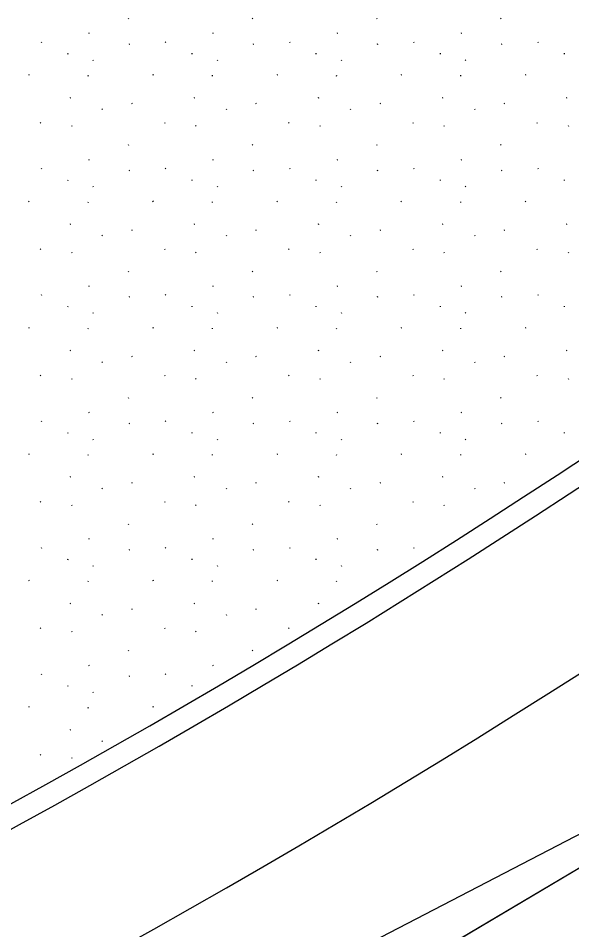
# Model space of a CAD drawing. Extents: x 419396 to 421519, y 4453567 to 4456767.
# Drawn here: x 420744.3 to 420781.5, y 4454912.4 to 4454973.7 of the extents above; entities that cross this region are included whole.
import ezdxf

# ---------------------------------------------------------------- set-up
doc = ezdxf.new("R2010")
doc.units = 0
for name, color, linetype in [('0_KADASTRO', 7, 'Continuous'), ('Level 22', 7, 'Continuous'), ('Level 41', 7, 'Continuous'), ('Level 62', 7, 'Continuous')]:
    doc.layers.add(name, color=color, linetype=linetype)

msp = doc.modelspace()

# ---------------------------------------------------------------- linework, layer by layer
at = {"layer": '0_KADASTRO'}
msp.add_lwpolyline([(420635.208, 4454857.612), (420730.894, 4454888.765), (420737.737, 4454891.311), (420742.173, 4454893.319), (420744.347, 4454894.413), (420746.491, 4454895.568), (420748.602, 4454896.781), (420787.366, 4454919.774), (420788.903, 4454920.374), (420790.55, 4454920.45), (420792.136, 4454919.994), (420793.492, 4454919.055), (420794.475, 4454917.73), (420794.983, 4454916.161), (420794.961, 4454914.511), (420794.411, 4454912.956), (420790.029, 4454915.364), (420787.621, 4454910.982), (420792.003, 4454908.574), (420755.345, 4454841.869), (420759.828, 4454824.618)], dxfattribs=at)
at = {"layer": 'Level 22'}
msp.add_line((420759.876, 4454907.377), (420784.126, 4454919.951), dxfattribs=at)
at = {"layer": 'Level 41'}
for p, q in [((420751.725, 4454973.65), (420751.753, 4454973.607)), ((420760.057, 4454973.65), (420760.085, 4454973.607)), ((420768.389, 4454973.65), (420768.417, 4454973.607)), ((420776.721, 4454973.65), (420776.749, 4454973.607)), ((420749.103, 4454972.637), (420749.057, 4454972.614)), ((420757.436, 4454972.637), (420757.389, 4454972.614)), ((420765.768, 4454972.637), (420765.721, 4454972.614)), ((420774.1, 4454972.637), (420774.053, 4454972.614)), ((420745.883, 4454972.071), (420745.911, 4454972.027)), ((420751.806, 4454971.908), (420751.76, 4454971.885)), ((420754.215, 4454972.071), (420754.243, 4454972.027)), ((420760.139, 4454971.908), (420760.092, 4454971.885)), ((420762.547, 4454972.071), (420762.575, 4454972.027)), ((420768.471, 4454971.908), (420768.424, 4454971.885)), ((420770.879, 4454972.071), (420770.907, 4454972.027)), ((420776.803, 4454971.908), (420776.756, 4454971.885)), ((420779.212, 4454972.071), (420779.24, 4454972.027)), ((420747.682, 4454971.242), (420747.69, 4454971.293)), ((420756.015, 4454971.242), (420756.022, 4454971.293)), ((420764.347, 4454971.242), (420764.354, 4454971.293)), ((420772.679, 4454971.242), (420772.686, 4454971.293)), ((420781.011, 4454971.242), (420781.019, 4454971.293)), ((420749.356, 4454970.856), (420749.384, 4454970.813)), ((420757.688, 4454970.856), (420757.716, 4454970.813)), ((420766.02, 4454970.856), (420766.048, 4454970.813)), ((420774.352, 4454970.856), (420774.38, 4454970.813)), ((420745.084, 4454969.843), (420745.037, 4454969.82)), ((420749.049, 4454969.769), (420749.057, 4454969.82)), ((420753.416, 4454969.843), (420753.369, 4454969.82)), ((420757.381, 4454969.769), (420757.389, 4454969.82)), ((420761.748, 4454969.843), (420761.701, 4454969.82)), ((420765.713, 4454969.769), (420765.721, 4454969.82)), ((420770.08, 4454969.843), (420770.034, 4454969.82)), ((420774.046, 4454969.769), (420774.053, 4454969.82)), ((420778.413, 4454969.843), (420778.366, 4454969.82)), ((420747.847, 4454968.309), (420747.801, 4454968.286)), ((420751.989, 4454967.914), (420751.942, 4454967.891)), ((420756.18, 4454968.309), (420756.133, 4454968.286)), ((420760.321, 4454967.914), (420760.274, 4454967.891)), ((420764.512, 4454968.309), (420764.465, 4454968.286)), ((420768.653, 4454967.914), (420768.606, 4454967.891)), ((420772.844, 4454968.309), (420772.797, 4454968.286)), ((420776.985, 4454967.914), (420776.938, 4454967.891)), ((420781.176, 4454968.309), (420781.129, 4454968.286)), ((420749.963, 4454967.561), (420749.991, 4454967.517)), ((420758.295, 4454967.561), (420758.323, 4454967.517)), ((420766.627, 4454967.561), (420766.656, 4454967.517)), ((420774.96, 4454967.561), (420774.988, 4454967.517)), ((420745.828, 4454966.657), (420745.856, 4454966.614)), ((420754.161, 4454966.657), (420754.189, 4454966.614)), ((420762.493, 4454966.657), (420762.521, 4454966.614)), ((420770.825, 4454966.657), (420770.853, 4454966.614)), ((420779.157, 4454966.657), (420779.185, 4454966.614)), ((420747.917, 4454966.437), (420747.946, 4454966.393)), ((420756.25, 4454966.437), (420756.278, 4454966.393)), ((420764.582, 4454966.437), (420764.61, 4454966.393)), ((420772.914, 4454966.437), (420772.942, 4454966.393)), ((420781.246, 4454966.437), (420781.274, 4454966.393)), ((420751.725, 4454965.161), (420751.753, 4454965.118)), ((420760.057, 4454965.161), (420760.085, 4454965.118)), ((420768.389, 4454965.161), (420768.417, 4454965.118)), ((420776.721, 4454965.161), (420776.749, 4454965.118)), ((420745.883, 4454963.582), (420745.911, 4454963.539)), ((420749.103, 4454964.148), (420749.057, 4454964.125)), ((420754.215, 4454963.582), (420754.243, 4454963.539)), ((420757.436, 4454964.148), (420757.389, 4454964.125)), ((420762.547, 4454963.582), (420762.575, 4454963.539)), ((420765.768, 4454964.148), (420765.721, 4454964.125)), ((420770.879, 4454963.582), (420770.907, 4454963.539)), ((420774.1, 4454964.148), (420774.053, 4454964.125)), ((420779.212, 4454963.582), (420779.24, 4454963.539)), ((420751.806, 4454963.419), (420751.76, 4454963.396)), ((420760.139, 4454963.419), (420760.092, 4454963.396)), ((420768.471, 4454963.419), (420768.424, 4454963.396)), ((420776.803, 4454963.419), (420776.756, 4454963.396)), ((420747.682, 4454962.753), (420747.69, 4454962.804)), ((420749.356, 4454962.367), (420749.384, 4454962.324)), ((420756.015, 4454962.753), (420756.022, 4454962.804)), ((420757.688, 4454962.367), (420757.716, 4454962.324)), ((420764.347, 4454962.753), (420764.354, 4454962.804)), ((420766.02, 4454962.367), (420766.048, 4454962.324)), ((420772.679, 4454962.753), (420772.686, 4454962.804)), ((420774.352, 4454962.367), (420774.38, 4454962.324)), ((420781.011, 4454962.753), (420781.019, 4454962.804)), ((420745.084, 4454961.354), (420745.037, 4454961.331)), ((420749.049, 4454961.28), (420749.057, 4454961.331)), ((420753.416, 4454961.354), (420753.369, 4454961.331)), ((420757.381, 4454961.28), (420757.389, 4454961.331)), ((420761.748, 4454961.354), (420761.701, 4454961.331)), ((420765.713, 4454961.28), (420765.721, 4454961.331)), ((420770.08, 4454961.354), (420770.034, 4454961.331)), ((420774.046, 4454961.28), (420774.053, 4454961.331)), ((420778.413, 4454961.354), (420778.366, 4454961.331)), ((420747.847, 4454959.82), (420747.801, 4454959.797)), ((420751.989, 4454959.425), (420751.942, 4454959.402)), ((420756.18, 4454959.82), (420756.133, 4454959.797)), ((420760.321, 4454959.425), (420760.274, 4454959.402)), ((420764.512, 4454959.82), (420764.465, 4454959.797)), ((420768.653, 4454959.425), (420768.606, 4454959.402)), ((420772.844, 4454959.82), (420772.797, 4454959.797)), ((420776.985, 4454959.425), (420776.938, 4454959.402)), ((420781.176, 4454959.82), (420781.129, 4454959.797)), ((420749.963, 4454959.072), (420749.991, 4454959.028)), ((420758.295, 4454959.072), (420758.323, 4454959.028)), ((420766.627, 4454959.072), (420766.656, 4454959.028)), ((420774.96, 4454959.072), (420774.988, 4454959.028)), ((420745.828, 4454958.169), (420745.856, 4454958.125)), ((420754.161, 4454958.169), (420754.189, 4454958.125)), ((420762.493, 4454958.169), (420762.521, 4454958.125)), ((420770.825, 4454958.169), (420770.853, 4454958.125)), ((420779.157, 4454958.169), (420779.185, 4454958.125)), ((420747.917, 4454957.948), (420747.946, 4454957.904)), ((420756.25, 4454957.948), (420756.278, 4454957.904)), ((420764.582, 4454957.948), (420764.61, 4454957.904)), ((420772.914, 4454957.948), (420772.942, 4454957.904)), ((420781.246, 4454957.948), (420781.274, 4454957.904)), ((420751.725, 4454956.673), (420751.753, 4454956.629)), ((420760.057, 4454956.673), (420760.085, 4454956.629)), ((420768.389, 4454956.673), (420768.417, 4454956.629)), ((420776.721, 4454956.673), (420776.749, 4454956.629)), ((420749.103, 4454955.659), (420749.057, 4454955.636)), ((420757.436, 4454955.659), (420757.389, 4454955.636)), ((420765.768, 4454955.659), (420765.721, 4454955.636)), ((420774.1, 4454955.659), (420774.053, 4454955.636)), ((420745.883, 4454955.093), (420745.911, 4454955.05)), ((420754.215, 4454955.093), (420754.243, 4454955.05)), ((420762.547, 4454955.093), (420762.575, 4454955.05)), ((420770.879, 4454955.093), (420770.907, 4454955.05)), ((420779.212, 4454955.093), (420779.24, 4454955.05)), ((420751.806, 4454954.93), (420751.76, 4454954.907)), ((420760.139, 4454954.93), (420760.092, 4454954.907)), ((420768.471, 4454954.93), (420768.424, 4454954.907)), ((420776.803, 4454954.93), (420776.756, 4454954.907)), ((420747.682, 4454954.264), (420747.69, 4454954.316)), ((420749.356, 4454953.879), (420749.384, 4454953.835)), ((420756.015, 4454954.264), (420756.022, 4454954.316)), ((420757.688, 4454953.879), (420757.716, 4454953.835)), ((420764.347, 4454954.264), (420764.354, 4454954.316)), ((420766.02, 4454953.879), (420766.048, 4454953.835)), ((420772.679, 4454954.264), (420772.686, 4454954.316)), ((420774.352, 4454953.879), (420774.38, 4454953.835)), ((420781.011, 4454954.264), (420781.019, 4454954.316)), ((420745.084, 4454952.865), (420745.037, 4454952.842)), ((420749.049, 4454952.791), (420749.057, 4454952.842)), ((420753.416, 4454952.865), (420753.369, 4454952.842)), ((420757.381, 4454952.791), (420757.389, 4454952.842)), ((420761.748, 4454952.865), (420761.701, 4454952.842)), ((420765.713, 4454952.791), (420765.721, 4454952.842)), ((420770.08, 4454952.865), (420770.034, 4454952.842)), ((420774.046, 4454952.791), (420774.053, 4454952.842)), ((420778.413, 4454952.865), (420778.366, 4454952.842)), ((420747.847, 4454951.331), (420747.801, 4454951.308)), ((420756.18, 4454951.331), (420756.133, 4454951.308)), ((420764.512, 4454951.331), (420764.465, 4454951.308)), ((420772.844, 4454951.331), (420772.797, 4454951.308)), ((420781.176, 4454951.331), (420781.129, 4454951.308)), ((420751.989, 4454950.936), (420751.942, 4454950.913)), ((420760.321, 4454950.936), (420760.274, 4454950.913)), ((420768.653, 4454950.936), (420768.606, 4454950.913)), ((420776.985, 4454950.936), (420776.938, 4454950.913)), ((420749.963, 4454950.583), (420749.991, 4454950.539)), ((420758.295, 4454950.583), (420758.323, 4454950.539)), ((420766.627, 4454950.583), (420766.656, 4454950.539)), ((420774.96, 4454950.583), (420774.988, 4454950.539)), ((420745.828, 4454949.68), (420745.856, 4454949.636)), ((420754.161, 4454949.68), (420754.189, 4454949.636)), ((420762.493, 4454949.68), (420762.521, 4454949.636)), ((420770.825, 4454949.68), (420770.853, 4454949.636)), ((420779.157, 4454949.68), (420779.185, 4454949.636)), ((420747.917, 4454949.459), (420747.946, 4454949.416)), ((420756.25, 4454949.459), (420756.278, 4454949.416)), ((420764.582, 4454949.459), (420764.61, 4454949.416)), ((420772.914, 4454949.459), (420772.942, 4454949.416)), ((420781.246, 4454949.459), (420781.274, 4454949.416)), ((420751.725, 4454948.184), (420751.753, 4454948.14)), ((420760.057, 4454948.184), (420760.085, 4454948.14)), ((420768.389, 4454948.184), (420768.417, 4454948.14)), ((420776.721, 4454948.184), (420776.749, 4454948.14)), ((420749.103, 4454947.17), (420749.057, 4454947.147)), ((420757.436, 4454947.17), (420757.389, 4454947.147)), ((420765.768, 4454947.17), (420765.721, 4454947.147)), ((420774.1, 4454947.17), (420774.053, 4454947.147)), ((420745.883, 4454946.605), (420745.911, 4454946.561)), ((420751.806, 4454946.441), (420751.76, 4454946.418)), ((420754.215, 4454946.605), (420754.243, 4454946.561)), ((420760.139, 4454946.441), (420760.092, 4454946.418)), ((420762.547, 4454946.605), (420762.575, 4454946.561)), ((420768.471, 4454946.441), (420768.424, 4454946.418)), ((420770.879, 4454946.605), (420770.907, 4454946.561)), ((420776.803, 4454946.441), (420776.756, 4454946.418)), ((420779.212, 4454946.605), (420779.24, 4454946.561)), ((420747.682, 4454945.776), (420747.69, 4454945.827)), ((420756.015, 4454945.776), (420756.022, 4454945.827)), ((420764.347, 4454945.776), (420764.354, 4454945.827)), ((420772.679, 4454945.776), (420772.686, 4454945.827)), ((420781.011, 4454945.776), (420781.019, 4454945.827)), ((420749.356, 4454945.39), (420749.384, 4454945.346)), ((420757.688, 4454945.39), (420757.716, 4454945.346)), ((420766.02, 4454945.39), (420766.048, 4454945.346)), ((420774.352, 4454945.39), (420774.38, 4454945.346)), ((420745.084, 4454944.376), (420745.037, 4454944.353)), ((420749.049, 4454944.302), (420749.057, 4454944.353)), ((420753.416, 4454944.376), (420753.369, 4454944.353)), ((420757.381, 4454944.302), (420757.389, 4454944.353)), ((420761.748, 4454944.376), (420761.701, 4454944.353)), ((420765.713, 4454944.302), (420765.721, 4454944.353)), ((420770.08, 4454944.376), (420770.034, 4454944.353)), ((420774.046, 4454944.302), (420774.053, 4454944.353)), ((420778.413, 4454944.376), (420778.366, 4454944.353)), ((420747.847, 4454942.842), (420747.801, 4454942.819)), ((420756.18, 4454942.842), (420756.133, 4454942.819)), ((420764.512, 4454942.842), (420764.465, 4454942.819)), ((420772.844, 4454942.842), (420772.797, 4454942.819)), ((420751.989, 4454942.447), (420751.942, 4454942.424)), ((420760.321, 4454942.447), (420760.274, 4454942.424)), ((420768.653, 4454942.447), (420768.606, 4454942.424)), ((420776.985, 4454942.447), (420776.938, 4454942.424)), ((420749.963, 4454942.094), (420749.991, 4454942.051)), ((420758.295, 4454942.094), (420758.323, 4454942.051)), ((420766.627, 4454942.094), (420766.656, 4454942.051)), ((420774.96, 4454942.094), (420774.988, 4454942.051)), ((420745.828, 4454941.191), (420745.856, 4454941.147)), ((420747.917, 4454940.971), (420747.946, 4454940.927)), ((420754.161, 4454941.191), (420754.189, 4454941.147)), ((420756.25, 4454940.971), (420756.278, 4454940.927)), ((420762.493, 4454941.191), (420762.521, 4454941.147)), ((420764.582, 4454940.971), (420764.61, 4454940.927)), ((420770.825, 4454941.191), (420770.853, 4454941.147)), ((420772.914, 4454940.971), (420772.942, 4454940.927)), ((420751.725, 4454939.695), (420751.753, 4454939.651)), ((420760.057, 4454939.695), (420760.085, 4454939.651)), ((420768.389, 4454939.695), (420768.417, 4454939.651)), ((420749.103, 4454938.682), (420749.057, 4454938.659)), ((420757.436, 4454938.682), (420757.389, 4454938.659)), ((420765.768, 4454938.682), (420765.721, 4454938.659)), ((420745.883, 4454938.116), (420745.911, 4454938.072)), ((420751.806, 4454937.953), (420751.76, 4454937.93)), ((420754.215, 4454938.116), (420754.243, 4454938.072)), ((420760.139, 4454937.953), (420760.092, 4454937.93)), ((420762.547, 4454938.116), (420762.575, 4454938.072)), ((420768.471, 4454937.953), (420768.424, 4454937.93)), ((420770.879, 4454938.116), (420770.907, 4454938.072)), ((420747.682, 4454937.287), (420747.69, 4454937.338)), ((420756.015, 4454937.287), (420756.022, 4454937.338)), ((420764.347, 4454937.287), (420764.354, 4454937.338)), ((420749.356, 4454936.901), (420749.384, 4454936.857)), ((420757.688, 4454936.901), (420757.716, 4454936.857)), ((420766.02, 4454936.901), (420766.048, 4454936.857)), ((420745.084, 4454935.888), (420745.037, 4454935.865)), ((420749.049, 4454935.813), (420749.057, 4454935.865)), ((420753.416, 4454935.888), (420753.369, 4454935.865)), ((420757.381, 4454935.813), (420757.389, 4454935.865)), ((420761.748, 4454935.888), (420761.701, 4454935.865)), ((420765.713, 4454935.813), (420765.721, 4454935.865)), ((420747.847, 4454934.353), (420747.801, 4454934.331)), ((420756.18, 4454934.353), (420756.133, 4454934.331)), ((420764.512, 4454934.353), (420764.465, 4454934.331)), ((420749.963, 4454933.606), (420749.991, 4454933.562)), ((420751.989, 4454933.958), (420751.942, 4454933.936)), ((420758.295, 4454933.606), (420758.323, 4454933.562)), ((420760.321, 4454933.958), (420760.274, 4454933.936)), ((420745.828, 4454932.702), (420745.856, 4454932.659)), ((420747.917, 4454932.482), (420747.946, 4454932.438)), ((420754.161, 4454932.702), (420754.189, 4454932.659)), ((420756.25, 4454932.482), (420756.278, 4454932.438)), ((420762.493, 4454932.702), (420762.521, 4454932.659)), ((420751.725, 4454931.206), (420751.753, 4454931.163)), ((420760.057, 4454931.206), (420760.085, 4454931.163)), ((420749.103, 4454930.193), (420749.057, 4454930.17)), ((420757.436, 4454930.193), (420757.389, 4454930.17)), ((420745.883, 4454929.627), (420745.911, 4454929.583)), ((420751.806, 4454929.464), (420751.76, 4454929.441)), ((420754.215, 4454929.627), (420754.243, 4454929.583)), ((420747.682, 4454928.798), (420747.69, 4454928.849)), ((420756.015, 4454928.798), (420756.022, 4454928.849)), ((420749.356, 4454928.412), (420749.384, 4454928.369)), ((420745.084, 4454927.399), (420745.037, 4454927.376)), ((420749.049, 4454927.325), (420749.057, 4454927.376)), ((420753.416, 4454927.399), (420753.369, 4454927.376)), ((420747.847, 4454925.865), (420747.801, 4454925.842)), ((420749.963, 4454925.117), (420749.991, 4454925.073)), ((420751.946, 4454925.449), (420751.942, 4454925.447)), ((420745.828, 4454924.213), (420745.856, 4454924.17)), ((420747.917, 4454923.993), (420747.946, 4454923.949))]:
    msp.add_line(p, q, dxfattribs=at)
at = {"layer": 'Level 62'}
msp.add_line((420748.602, 4454896.781), (420787.366, 4454919.774), dxfattribs=at)
for radius, start in [(550, 285.74194), (551.5, 285.68227), (562, 285.2591)]:
    msp.add_arc((420478.637, 4455402.718), radius, start, 303.56808, dxfattribs=at)

doc.saveas('drawing.dxf')
